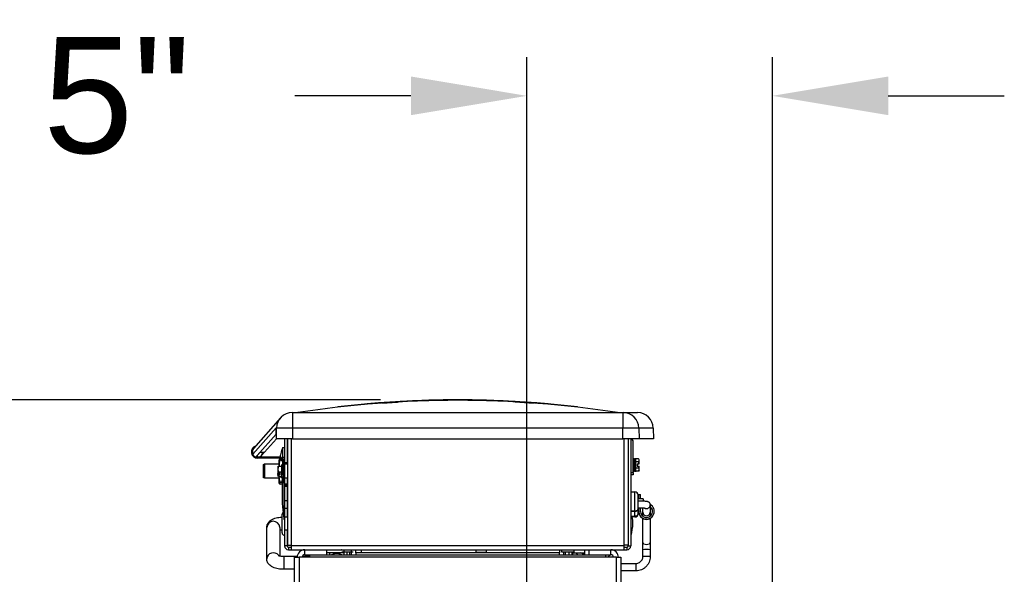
# Model space of a CAD drawing. Header units: inches. Extents: x 170 to 284, y 215 to 248.
# Tile 770 of 1056: x 230.979 to 231.774, y 225.774 to 226.222. Entities that reach past the tile are written whole.
import ezdxf

# ---------------------------------------------------------------- set-up
doc = ezdxf.new("R2010")
doc.units = ezdxf.units.IN
doc.header["$LTSCALE"] = 0.25
doc.header["$MEASUREMENT"] = 0
doc.layers.add('ANNOTATIONS', color=1, linetype='Continuous')
doc.layers.add('RH TOP OF HOOD', color=7, linetype='Continuous')
doc.styles.add('ARIAL', font='arial.ttf', dxfattribs={"height": 0.09375})
doc.dimstyles.new('STANDARD$0', dxfattribs={"dimtxt": 0.09375, "dimasz": 0.09375, "dimexe": 0.03125, "dimexo": 0.046875, "dimgap": 0.09, "dimtad": 0, "dimtih": 1, "dimtoh": 1, "dimdec": 4, "dimzin": 0, "dimdsep": 46, "dimtxsty": 'ARIAL', "dimcen": 0.09, "dimadec": 0, "dimazin": 0, "dimtfac": 1, "dimtdec": 4, "dimtofl": 0, "dimtmove": 0, "dimatfit": 1, "dimfxl": 1, "dimtolj": 1, "dimtzin": 0, "dimarcsym": 0})

# ---------------------------------------------------------------- blocks, each defined once
blk = doc.blocks.new('*D107')
at = {"layer": 'ANNOTATIONS', "color": 0, "lineweight": -2, "transparency": 16777216}
for p, q in [((231.38854, 225.2859), (231.38854, 226.19174)), ((231.5869, 225.65119), (231.5869, 226.19174)), ((231.29479, 226.16049), (231.20104, 226.16049)), ((231.68065, 226.16049), (231.7744, 226.16049))]:
    blk.add_line(p, q, dxfattribs=at)
at = {"layer": 'ANNOTATIONS', "color": 0, "transparency": 16777216}
for points in [[(231.29479, 226.17612), (231.29479, 226.14487), (231.38854, 226.16049)], [(231.68065, 226.17612), (231.68065, 226.14487), (231.5869, 226.16049)]]:
    blk.add_solid(points, dxfattribs=at)
at = {"layer": 'defpoints', "color": 0, "transparency": 16777216}
for p in [(231.5869, 226.16049), (231.5869, 225.60432), (231.38854, 225.23903)]:
    blk.add_point(p, dxfattribs=at)
at = {"layer": 'ANNOTATIONS', "color": 0, "transparency": 16777216, "insert": (231.05716, 226.16049), "char_height": 0.09375, "attachment_point": 5, "style": 'ARIAL'}
blk.add_mtext('\\A1;5"', dxfattribs=at)

msp = doc.modelspace()

# ---------------------------------------------------------------- linework, layer by layer
at = {"layer": 'ANNOTATIONS'}
msp.add_line((231.27009, 225.91495), (230.68828, 225.91495), dxfattribs=at)
at = {"layer": 'RH TOP OF HOOD'}
for p, q in [((231.23577, 225.90916), (231.2358, 225.90898)), ((231.2561, 225.91106), (231.25606, 225.9114)), ((231.25944, 225.91171), (231.25947, 225.91137)), ((231.27137, 225.91231), (231.28402, 225.91315)), ((231.27137, 225.91234), (231.27137, 225.91231)), ((231.28402, 225.91313), (231.28399, 225.91347)), ((231.28603, 225.91359), (231.28605, 225.91325)), ((231.37913, 225.91325), (231.37916, 225.91359)), ((231.37913, 225.91327), (231.39381, 225.91231)), ((231.38119, 225.91347), (231.38116, 225.91313)), ((231.39381, 225.91231), (231.39381, 225.91234)), ((231.40571, 225.91137), (231.40575, 225.91171)), ((231.42938, 225.90898), (231.42941, 225.90916)), ((231.19886, 225.90461), (231.19908, 225.90461)), ((231.19908, 225.90461), (231.46611, 225.90461)), ((231.19908, 225.90461), (231.19908, 225.89211)), ((231.46611, 225.90461), (231.46633, 225.90461)), ((231.46611, 225.90461), (231.46611, 225.89211)), ((231.46633, 225.90461), (231.47796, 225.90461)), ((231.18931, 225.90029), (231.16755, 225.87555)), ((231.16688, 225.87099), (231.18597, 225.89228)), ((231.18587, 225.8871), (231.17051, 225.86997)), ((231.18587, 225.8871), (231.18597, 225.89228)), ((231.18587, 225.8871), (231.18606, 225.8873)), ((231.18615, 225.89249), (231.18597, 225.89228)), ((231.18599, 225.88341), (231.18614, 225.89211)), ((231.19908, 225.89211), (231.18614, 225.89211)), ((231.46611, 225.89211), (231.19908, 225.89211)), ((231.19908, 225.89211), (231.19908, 225.88341)), ((231.46611, 225.88341), (231.46611, 225.89211)), ((231.47904, 225.89211), (231.46611, 225.89211)), ((231.47904, 225.89211), (231.47919, 225.88341)), ((231.49068, 225.89211), (231.47904, 225.89211)), ((231.49068, 225.89211), (231.49083, 225.88341)), ((231.17642, 225.87275), (231.18599, 225.88341)), ((231.19908, 225.88341), (231.18599, 225.88341)), ((231.19272, 225.79685), (231.19272, 225.88341)), ((231.19475, 225.88341), (231.19475, 225.86429)), ((231.19491, 225.88341), (231.19491, 225.79753)), ((231.19796, 225.88341), (231.19796, 225.79753)), ((231.19908, 225.88341), (231.46611, 225.88341)), ((231.47919, 225.88341), (231.46611, 225.88341)), ((231.46722, 225.79753), (231.46722, 225.88341)), ((231.47027, 225.88341), (231.47027, 225.79753)), ((231.47044, 225.88341), (231.47044, 225.79685)), ((231.47246, 225.88341), (231.47246, 225.79685)), ((231.4745, 225.85632), (231.4745, 225.88107)), ((231.49083, 225.88341), (231.47919, 225.88341)), ((231.16666, 225.87393), (231.16666, 225.87156)), ((231.17051, 225.86997), (231.1694, 225.86872)), ((231.17051, 225.86997), (231.17053, 225.86995)), ((231.17053, 225.86995), (231.172, 225.87162)), ((231.17053, 225.86995), (231.17053, 225.86851)), ((231.17301, 225.87275), (231.17642, 225.87275)), ((231.17389, 225.86992), (231.17642, 225.87275)), ((231.19133, 225.8765), (231.19272, 225.8765)), ((231.19133, 225.86645), (231.19133, 225.8765)), ((231.16944, 225.86871), (231.16941, 225.86874)), ((231.17073, 225.86851), (231.17073, 225.86783)), ((231.19, 225.86851), (231.17073, 225.86851)), ((231.19, 225.86783), (231.17073, 225.86783)), ((231.17549, 225.86268), (231.1765, 225.86327)), ((231.17549, 225.8519), (231.17549, 225.86268)), ((231.1765, 225.86327), (231.18818, 225.86327)), ((231.1765, 225.86327), (231.1765, 225.8519)), ((231.18719, 225.8613), (231.18719, 225.85555)), ((231.1877, 225.86121), (231.19034, 225.86121)), ((231.18818, 225.86262), (231.18818, 225.86644)), ((231.18818, 225.86262), (231.18836, 225.86121)), ((231.18818, 225.86121), (231.18818, 225.86262)), ((231.19204, 225.8641), (231.18831, 225.86783)), ((231.18869, 225.86687), (231.18875, 225.86739)), ((231.18933, 225.86783), (231.19204, 225.86512)), ((231.19, 225.86783), (231.19, 225.86851)), ((231.19034, 225.85404), (231.19034, 225.86271)), ((231.19119, 225.86252), (231.19204, 225.86252)), ((231.19119, 225.86252), (231.19119, 225.85415)), ((231.19136, 225.86865), (231.19272, 225.86865)), ((231.19136, 225.8658), (231.19136, 225.86865)), ((231.19136, 225.86265), (231.19136, 225.86478)), ((231.19204, 225.85857), (231.19204, 225.8658)), ((231.19272, 225.86429), (231.19475, 225.86429)), ((231.19272, 225.86327), (231.19491, 225.86327)), ((231.19475, 225.86429), (231.19475, 225.86327)), ((231.4745, 225.86763), (231.47535, 225.86763)), ((231.47535, 225.85688), (231.47535, 225.86763)), ((231.47619, 225.86782), (231.47619, 225.85669)), ((231.47884, 225.86715), (231.47619, 225.86715)), ((231.47884, 225.8647), (231.47619, 225.8647)), ((231.47755, 225.86307), (231.47923, 225.86307)), ((231.47755, 225.86307), (231.47755, 225.86144)), ((231.47755, 225.86144), (231.47923, 225.86144)), ((231.47935, 225.86307), (231.47935, 225.8664)), ((231.47935, 225.85811), (231.47935, 225.86144)), ((231.18719, 225.85555), (231.18719, 225.8542)), ((231.1877, 225.85309), (231.18726, 225.85548)), ((231.18899, 225.85546), (231.1873, 225.85546)), ((231.1877, 225.85681), (231.19034, 225.85681)), ((231.1877, 225.85309), (231.19034, 225.85309)), ((231.18818, 225.85316), (231.18818, 225.85546)), ((231.18899, 225.85546), (231.18899, 225.85681)), ((231.18899, 225.85411), (231.18899, 225.85546)), ((231.19034, 225.85159), (231.19034, 225.85404)), ((231.19212, 225.85955), (231.19279, 225.85955)), ((231.19219, 225.85809), (231.19219, 225.85955)), ((231.19219, 225.83128), (231.19219, 225.85809)), ((231.47246, 225.85632), (231.4745, 225.85632)), ((231.4745, 225.85429), (231.47246, 225.85429)), ((231.47535, 225.85688), (231.4745, 225.85688)), ((231.4745, 225.85632), (231.4745, 225.85429)), ((231.47884, 225.85981), (231.47619, 225.85981)), ((231.47884, 225.85736), (231.47619, 225.85736)), ((231.47935, 225.85811), (231.47884, 225.85736)), ((231.1765, 225.8519), (231.18818, 225.8519)), ((231.1877, 225.85275), (231.19034, 225.85275)), ((231.18818, 225.84745), (231.18818, 225.85275)), ((231.19009, 225.8481), (231.18945, 225.8481)), ((231.19009, 225.8468), (231.18945, 225.8468)), ((231.19272, 225.8519), (231.19491, 225.8519)), ((231.19272, 225.84708), (231.19475, 225.84708)), ((231.19272, 225.84504), (231.19475, 225.84504)), ((231.19491, 225.84607), (231.1934, 225.84607)), ((231.19475, 225.8519), (231.19475, 225.8336)), ((231.47246, 225.8406), (231.47586, 225.8406)), ((231.47586, 225.82494), (231.47586, 225.8406)), ((231.4784, 225.82711), (231.4784, 225.83805)), ((231.47891, 225.83842), (231.48026, 225.83842)), ((231.47891, 225.83487), (231.47891, 225.83842)), ((231.48026, 225.83487), (231.48026, 225.83842)), ((231.19272, 225.83128), (231.19219, 225.83128)), ((231.19219, 225.81825), (231.19219, 225.83128)), ((231.19272, 225.8336), (231.19475, 225.8336)), ((231.19475, 225.8336), (231.19475, 225.82724)), ((231.47027, 225.83211), (231.47044, 225.83211)), ((231.4825, 225.83487), (231.4784, 225.83487)), ((231.4825, 225.83487), (231.4825, 225.83327)), ((231.48815, 225.83008), (231.48814, 225.83014)), ((231.48815, 225.82998), (231.48815, 225.83008)), ((231.48815, 225.82998), (231.48815, 225.82411)), ((231.19062, 225.80757), (231.19062, 225.82244)), ((231.19475, 225.82724), (231.19272, 225.82724)), ((231.19475, 225.82724), (231.19475, 225.82026)), ((231.47044, 225.82703), (231.47027, 225.82703)), ((231.47027, 225.82348), (231.47044, 225.82348)), ((231.47586, 225.82494), (231.47246, 225.82494)), ((231.47246, 225.82491), (231.47586, 225.82491)), ((231.47586, 225.82078), (231.47586, 225.82491)), ((231.4784, 225.82708), (231.4784, 225.82711)), ((231.4784, 225.82295), (231.4784, 225.82708)), ((231.4784, 225.82279), (231.4784, 225.82295)), ((231.4784, 225.82295), (231.4784, 225.82295)), ((231.47891, 225.82477), (231.47891, 225.82744)), ((231.47891, 225.82459), (231.47891, 225.82477)), ((231.48026, 225.82477), (231.48026, 225.82741)), ((231.48221, 225.82411), (231.48221, 225.82735)), ((231.48221, 225.82132), (231.48221, 225.82411)), ((231.48221, 225.82085), (231.48221, 225.82132)), ((231.48233, 225.82076), (231.48221, 225.82132)), ((231.48815, 225.82132), (231.48803, 225.82076)), ((231.48815, 225.82411), (231.48815, 225.82132)), ((231.48815, 225.82132), (231.48815, 225.82085)), ((231.49145, 225.82477), (231.49145, 225.82459)), ((231.19279, 225.81825), (231.19212, 225.81825)), ((231.19272, 225.82026), (231.19491, 225.82026)), ((231.47246, 225.82078), (231.47586, 225.82078)), ((231.47586, 225.82077), (231.47246, 225.82077)), ((231.47586, 225.82025), (231.47246, 225.82025)), ((231.4728, 225.8052), (231.4728, 225.82025)), ((231.47586, 225.82025), (231.47586, 225.82077)), ((231.48221, 225.79982), (231.48221, 225.81907)), ((231.48815, 225.81907), (231.48815, 225.79982)), ((231.17824, 225.78642), (231.17824, 225.81183)), ((231.18875, 225.81183), (231.18875, 225.81198)), ((231.18875, 225.81183), (231.18875, 225.78883)), ((231.19491, 225.80974), (231.19272, 225.80974)), ((231.19475, 225.80974), (231.19475, 225.79685)), ((231.47044, 225.80652), (231.47027, 225.80652)), ((231.4728, 225.8052), (231.47246, 225.8052)), ((231.19491, 225.79753), (231.19796, 225.79753)), ((231.19796, 225.79753), (231.19796, 225.79685)), ((231.47027, 225.79753), (231.46722, 225.79753)), ((231.46722, 225.79685), (231.46722, 225.79753)), ((231.48221, 225.79371), (231.48221, 225.79982)), ((231.48815, 225.79982), (231.48815, 225.79371)), ((231.19475, 225.79685), (231.19272, 225.79685)), ((231.19576, 225.79584), (231.19796, 225.79584)), ((231.19576, 225.79584), (231.19576, 225.79381)), ((231.19576, 225.79381), (231.19796, 225.79381)), ((231.46722, 225.79685), (231.19796, 225.79685)), ((231.19796, 225.79685), (231.19796, 225.79381)), ((231.19796, 225.79381), (231.46722, 225.79381)), ((231.20628, 225.79381), (231.20628, 225.79322)), ((231.20847, 225.79379), (231.20847, 225.79381)), ((231.20888, 225.78973), (231.20888, 225.7938)), ((231.20888, 225.7938), (231.22685, 225.7938)), ((231.20888, 225.78973), (231.21295, 225.78973)), ((231.21295, 225.78973), (231.45235, 225.78973)), ((231.21295, 225.78773), (231.21295, 225.78973)), ((231.21664, 225.79381), (231.21664, 225.7938)), ((231.22685, 225.78973), (231.22685, 225.7938)), ((231.2408, 225.79126), (231.22685, 225.79126)), ((231.22908, 225.79126), (231.22908, 225.78973)), ((231.24812, 225.79347), (231.23904, 225.79347)), ((231.24812, 225.79177), (231.23904, 225.79177)), ((231.2408, 225.78973), (231.2408, 225.79347)), ((231.2429, 225.79126), (231.2429, 225.78973)), ((231.24544, 225.78973), (231.24544, 225.79126)), ((231.24636, 225.79347), (231.24636, 225.78973)), ((231.25036, 225.79126), (231.25036, 225.79381)), ((231.2546, 225.79126), (231.25036, 225.79126)), ((231.25036, 225.79126), (231.25036, 225.78973)), ((231.2546, 225.79381), (231.2546, 225.79126)), ((231.41058, 225.79126), (231.2546, 225.79126)), ((231.34741, 225.79177), (231.34741, 225.79381)), ((231.34741, 225.79177), (231.35558, 225.79177)), ((231.35558, 225.79381), (231.35558, 225.79177)), ((231.41482, 225.79126), (231.41058, 225.79126)), ((231.41482, 225.79381), (231.41482, 225.79126)), ((231.41482, 225.78973), (231.41482, 225.79126)), ((231.41665, 225.79177), (231.41665, 225.79347)), ((231.42655, 225.79347), (231.41665, 225.79347)), ((231.42655, 225.79177), (231.41665, 225.79177)), ((231.41838, 225.79347), (231.41838, 225.79381)), ((231.41838, 225.78973), (231.41838, 225.79177)), ((231.41973, 225.78973), (231.41973, 225.79126)), ((231.42228, 225.79126), (231.42228, 225.78973)), ((231.42482, 225.79381), (231.42482, 225.79347)), ((231.42482, 225.79177), (231.42482, 225.78973)), ((231.42482, 225.79126), (231.43539, 225.79126)), ((231.42655, 225.79347), (231.42655, 225.79177)), ((231.43539, 225.7938), (231.43844, 225.7938)), ((231.43539, 225.78973), (231.43539, 225.7938)), ((231.43844, 225.7938), (231.43844, 225.78973)), ((231.43844, 225.7938), (231.45641, 225.7938)), ((231.45235, 225.78773), (231.45235, 225.78973)), ((231.45235, 225.78973), (231.45641, 225.78973)), ((231.45466, 225.7938), (231.45466, 225.79381)), ((231.45641, 225.78973), (231.45641, 225.7938)), ((231.4589, 225.79381), (231.4589, 225.79327)), ((231.46722, 225.79381), (231.46722, 225.79685)), ((231.46722, 225.79584), (231.46942, 225.79584)), ((231.46722, 225.79381), (231.46942, 225.79381)), ((231.46942, 225.79584), (231.46942, 225.79381)), ((231.47044, 225.79685), (231.47246, 225.79685)), ((231.48221, 225.78823), (231.48221, 225.79371)), ((231.48815, 225.79371), (231.48815, 225.78823)), ((231.19197, 225.7885), (231.20283, 225.7885)), ((231.19197, 225.7885), (231.19197, 225.77799)), ((231.20074, 225.78773), (231.20447, 225.78773)), ((231.20074, 225.52423), (231.20074, 225.78773)), ((231.46082, 225.78773), (231.20447, 225.78773)), ((231.20447, 225.78773), (231.20447, 225.52423)), ((231.20701, 225.7885), (231.21295, 225.7885)), ((231.46082, 225.78773), (231.46455, 225.78773)), ((231.46082, 225.52423), (231.46082, 225.78773)), ((231.46455, 225.78773), (231.46455, 225.52423)), ((231.46455, 225.78273), (231.4767, 225.78273)), ((231.4767, 225.7768), (231.4767, 225.78273)), ((231.20074, 225.77799), (231.19197, 225.77799)), ((231.4767, 225.7768), (231.46455, 225.7768))]:
    msp.add_line(p, q, dxfattribs=at)
at = {"layer": 'RH TOP OF HOOD', "flags": 128}
for points in [[(231.25945, 225.91161), (231.25722, 225.91141), (231.23577, 225.90916)], [(231.28401, 225.91318), (231.27772, 225.91279), (231.25947, 225.91137)], [(231.40571, 225.91137), (231.38746, 225.91279), (231.37914, 225.9133)], [(231.42941, 225.90916), (231.40796, 225.91141), (231.40574, 225.91161)], [(231.48815, 225.79982), (231.48792, 225.79906), (231.48728, 225.79842), (231.48632, 225.79799), (231.48518, 225.79784), (231.48404, 225.79799), (231.48308, 225.79842), (231.48244, 225.79906), (231.48221, 225.79982)], [(231.42844, 225.79126), (231.42872, 225.7908), (231.4295, 225.78973)], [(231.45393, 225.78773), (231.45474, 225.78852), (231.45569, 225.78973)]]:
    msp.add_lwpolyline(points, dxfattribs=at)
at = {"layer": 'RH TOP OF HOOD'}
for centre, radius, start, end in [((231.33259, 225.0668), 0.84772, 81.22817, 98.77183), ((231.33259, 225.08809), 0.82686, 84.9242, 95.0758), ((231.33259, 225.08803), 0.82686, 86.7716, 93.2284), ((231.33259, 225.08803), 0.82653, 86.77196, 93.22804), ((231.19886, 225.89189), 0.01272, 90, 179), ((231.46633, 225.89189), 0.01272, 1, 90), ((231.47796, 225.89189), 0.01272, 1, 90), ((231.17073, 225.87275), 0.00492, 108.28097, 270), ((231.47213, 225.88107), 0.00237, 360, 80.45875), ((231.17073, 225.87275), 0.00424, 163.7398, 196.2602), ((231.17073, 225.87275), 0.00424, 138.67114, 163.7398), ((231.17073, 225.87275), 0.00424, 196.2602, 204.53765), ((231.17073, 225.87275), 0.00424, 204.53765, 251.694), ((231.17073, 225.87275), 0.00424, 267.05904, 318.11583), ((231.17073, 225.87275), 0.00424, 318.11583, 359.88029), ((231.21686, 225.86433), 0.02828, 154.50352, 171.50507), ((231.17073, 225.87275), 0.00424, 251.694, 267.05904), ((231.19, 225.8658), 0.00203, 360, 90), ((231.32554, 225.8389), 0.13494, 171.19719, 180), ((231.30734, 225.83889), 0.11674, 170.53454, 179.99653), ((231.1934, 225.84743), 0.00136, 240, 270), ((231.32554, 225.8389), 0.13494, 180, 188.80281), ((231.47586, 225.83805), 0.00254, 360, 90), ((231.48518, 225.82476), 0.00627, 179.98669, 61.58926), ((231.48518, 225.82999), 0.00297, 247.8418, 359.94676), ((231.19272, 225.82244), 0.0021, 128.32011, 180), ((231.47586, 225.82279), 0.00254, 270, 360), ((231.48518, 225.8246), 0.00627, 180.05424, 359.94576), ((231.48518, 225.82477), 0.00491, 179.99584, 52.82548), ((231.48518, 225.82412), 0.00297, 180.05171, 359.94829), ((231.48519, 225.82459), 0.00491, 0.01055, 52.93364), ((231.1835, 225.81153), 0.00527, 4.90048, 176.79325), ((231.40663, 225.82005), 0.06782, 347.34819, 355.72603), ((231.40663, 225.80995), 0.06782, 4.27397, 8.73854), ((231.18352, 225.7861), 0.00529, 37.97476, 176.74834), ((231.19576, 225.79685), 0.00305, 180, 270), ((231.19576, 225.79685), 0.00102, 180, 270), ((231.20888, 225.7877), 0.0061, 90, 180), ((231.20888, 225.7877), 0.00203, 90, 180), ((231.23478, 225.78271), 0.00812, 59.81139, 120.18861), ((231.2387, 225.79347), 0.000339, 360, 90), ((231.24846, 225.79347), 0.000339, 90, 180), ((231.45641, 225.7877), 0.0061, 360, 90), ((231.45641, 225.7877), 0.00203, 360, 90), ((231.46942, 225.79685), 0.00305, 270, 360), ((231.46942, 225.79685), 0.00102, 270, 360), ((231.48518, 225.77455), 0.01939, 81.19856, 98.80144), ((231.48518, 225.76525), 0.02317, 82.64413, 97.35729)]:
    msp.add_arc(centre, radius, start, end, dxfattribs=at)
for points, knots in [([(231.25606, 225.9114), (231.25606, 225.9114), (231.25608, 225.9114), (231.25617, 225.91141), (231.25623, 225.91142), (231.2564, 225.91143), (231.2565, 225.91144), (231.25675, 225.91147), (231.25689, 225.91148), (231.2572, 225.91151), (231.25737, 225.91152), (231.25774, 225.91156), (231.25794, 225.91157), (231.25855, 225.91163), (231.25899, 225.91167), (231.25944, 225.91171)], [0, 0, 0, 0, 0.125, 0.125, 0.25, 0.25, 0.375, 0.375, 0.5, 0.5, 0.625, 0.625, 0.75, 0.75, 1, 1, 1, 1]), ([(231.28399, 225.91347), (231.28399, 225.91347), (231.28401, 225.91347), (231.28406, 225.91347), (231.2841, 225.91347), (231.2842, 225.91348), (231.28426, 225.91348), (231.28441, 225.91349), (231.28449, 225.9135), (231.28478, 225.91351), (231.285, 225.91353), (231.28549, 225.91356), (231.28576, 225.91357), (231.28603, 225.91359)], [0, 0, 0, 0, 0.125, 0.125, 0.25, 0.25, 0.375, 0.375, 0.5, 0.5, 0.75, 0.75, 1, 1, 1, 1]), ([(231.28605, 225.91325), (231.28592, 225.91324), (231.28578, 225.91323), (231.28552, 225.91322), (231.2854, 225.91321), (231.28515, 225.9132), (231.28503, 225.91319), (231.28481, 225.91318), (231.28471, 225.91317), (231.28443, 225.91315), (231.28427, 225.91315), (231.28407, 225.91313), (231.28402, 225.91313), (231.28402, 225.91313)], [0, 0, 0, 0, 0.125, 0.125, 0.25, 0.25, 0.375, 0.375, 0.5, 0.5, 0.75, 0.75, 1, 1, 1, 1]), ([(231.37916, 225.91359), (231.37929, 225.91358), (231.37942, 225.91357), (231.37968, 225.91356), (231.37981, 225.91355), (231.38006, 225.91353), (231.38017, 225.91353), (231.3804, 225.91351), (231.3805, 225.91351), (231.38078, 225.91349), (231.38093, 225.91348), (231.38113, 225.91347), (231.38119, 225.91347), (231.38119, 225.91347)], [0, 0, 0, 0, 0.125, 0.125, 0.25, 0.25, 0.375, 0.375, 0.5, 0.5, 0.75, 0.75, 1, 1, 1, 1]), ([(231.40575, 225.91171), (231.40597, 225.91169), (231.40619, 225.91167), (231.40662, 225.91163), (231.40684, 225.91161), (231.40724, 225.91157), (231.40744, 225.91156), (231.40781, 225.91152), (231.40798, 225.91151), (231.40829, 225.91148), (231.40843, 225.91147), (231.40868, 225.91144), (231.40878, 225.91143), (231.40904, 225.91141), (231.40912, 225.9114), (231.40912, 225.9114)], [0, 0, 0, 0, 0.125, 0.125, 0.25, 0.25, 0.375, 0.375, 0.5, 0.5, 0.625, 0.625, 0.75, 0.75, 1, 1, 1, 1]), ([(231.1877, 225.86121), (231.18743, 225.8605), (231.18725, 225.85977), (231.18725, 225.85883), (231.18726, 225.85864), (231.1873, 225.85826), (231.18733, 225.85808), (231.18745, 225.85753), (231.18756, 225.85717), (231.1877, 225.85681)], [0, 0, 0, 0, 0.5, 0.5, 0.625, 0.625, 0.75, 0.75, 1, 1, 1, 1]), ([(231.18818, 225.86638), (231.18823, 225.86647), (231.18833, 225.86665), (231.18882, 225.86684), (231.18916, 225.86694), (231.18919, 225.86695)], [0, 0, 0, 0, 0.463034, 0.942796, 1, 1, 1, 1]), ([(231.18935, 225.86679), (231.18906, 225.86618), (231.18842, 225.86487), (231.18818, 225.86342), (231.18818, 225.86264), (231.18818, 225.86262)], [0, 0, 0, 0, 0.453796, 0.98478, 1, 1, 1, 1]), ([(231.19136, 225.86638), (231.19136, 225.86649), (231.19123, 225.8666), (231.19079, 225.86682), (231.19047, 225.86692), (231.19009, 225.86703)], [0, 0, 0, 0, 0.5, 0.5, 1, 1, 1, 1]), ([(231.19119, 225.86129), (231.19117, 225.86112), (231.19109, 225.86032), (231.19072, 225.85946), (231.19038, 225.8588), (231.19034, 225.85872)], [0, 0, 0, 0, 0.191593, 0.907699, 1, 1, 1, 1]), ([(231.19083, 225.86531), (231.19089, 225.86519), (231.19126, 225.86435), (231.19136, 225.86342), (231.19136, 225.86264), (231.19136, 225.86262)], [0, 0, 0, 0, 0.140074, 0.976038, 1, 1, 1, 1]), ([(231.19106, 225.8661), (231.19121, 225.86619), (231.19136, 225.86628), (231.19136, 225.86637), (231.19136, 225.86638)], [0, 0, 0, 0, 0.9655914, 1, 1, 1, 1]), ([(231.47884, 225.8647), (231.47911, 225.8651), (231.47929, 225.8655), (231.47929, 225.86603), (231.47928, 225.86613), (231.47924, 225.86634), (231.4792, 225.86644), (231.47909, 225.86675), (231.47897, 225.86695), (231.47884, 225.86715)], [0, 0, 0, 0, 0.5, 0.5, 0.625, 0.625, 0.75, 0.75, 1, 1, 1, 1]), ([(231.18818, 225.85316), (231.18818, 225.85327), (231.18819, 225.85406), (231.18843, 225.85481), (231.18863, 225.85546)], [0, 0, 0, 0, 0.147129, 1, 1, 1, 1]), ([(231.19119, 225.85422), (231.19104, 225.85527), (231.19088, 225.85644), (231.19039, 225.85753), (231.19034, 225.85763)], [0, 0, 0, 0, 0.9011505, 1, 1, 1, 1]), ([(231.47884, 225.85736), (231.47911, 225.85776), (231.47929, 225.85816), (231.47929, 225.85868), (231.47928, 225.85879), (231.47924, 225.859), (231.4792, 225.8591), (231.47909, 225.85941), (231.47897, 225.85961), (231.47884, 225.85981)], [0, 0, 0, 0, 0.5, 0.5, 0.625, 0.625, 0.75, 0.75, 1, 1, 1, 1]), ([(231.18945, 225.8481), (231.18908, 225.848), (231.18876, 225.84789), (231.18831, 225.84768), (231.18818, 225.84757), (231.18818, 225.84745)], [0, 0, 0, 0, 0.5, 0.5, 1, 1, 1, 1]), ([(231.18818, 225.84745), (231.18818, 225.84734), (231.18831, 225.84723), (231.18875, 225.84701), (231.18908, 225.8469), (231.18945, 225.8468)], [0, 0, 0, 0, 0.5, 0.5, 1, 1, 1, 1]), ([(231.18945, 225.8481), (231.18926, 225.84853), (231.18858, 225.85001), (231.1884, 225.85161), (231.18826, 225.85275)], [0, 0, 0, 0, 0.289192, 1, 1, 1, 1]), ([(231.19009, 225.8481), (231.19029, 225.84853), (231.19085, 225.84974), (231.19101, 225.85105), (231.19112, 225.8519)], [0, 0, 0, 0, 0.35328, 1, 1, 1, 1]), ([(231.4784, 225.83338), (231.4788, 225.83337), (231.47983, 225.83336), (231.48137, 225.83332), (231.48292, 225.83326), (231.48422, 225.83317), (231.4851, 225.83308), (231.48571, 225.83297), (231.48635, 225.83276), (231.48699, 225.83239), (231.48759, 225.8318), (231.48806, 225.83096), (231.48812, 225.83031), (231.48815, 225.82998)], [0, 0, 0, 0, 0.081605, 0.211341, 0.341881, 0.47439, 0.612882, 0.705279, 0.759219, 0.808159, 0.868174, 0.934408, 1, 1, 1, 1]), ([(231.4784, 225.82711), (231.4784, 225.82698), (231.47838, 225.82684), (231.47833, 225.82657), (231.47828, 225.82643), (231.47817, 225.82618), (231.47809, 225.82605), (231.47792, 225.82582), (231.47781, 225.8257), (231.47758, 225.8255), (231.47746, 225.82541), (231.47718, 225.82524), (231.47702, 225.82517), (231.47655, 225.825), (231.4762, 225.82494), (231.47586, 225.82494)], [0, 0, 0, 0, 0.125, 0.125, 0.25, 0.25, 0.375, 0.375, 0.5, 0.5, 0.625, 0.625, 0.75, 0.75, 1, 1, 1, 1]), ([(231.47586, 225.82491), (231.47603, 225.82491), (231.4762, 225.82492), (231.47654, 225.82498), (231.47671, 225.82502), (231.47702, 225.82514), (231.47717, 225.82521), (231.47745, 225.82537), (231.47758, 225.82547), (231.47781, 225.82567), (231.47791, 225.82578), (231.47809, 225.82602), (231.47816, 225.82614), (231.47834, 225.82653), (231.4784, 225.8268), (231.4784, 225.82708)], [0, 0, 0, 0, 0.125, 0.125, 0.25, 0.25, 0.375, 0.375, 0.5, 0.5, 0.625, 0.625, 0.75, 0.75, 1, 1, 1, 1]), ([(231.47586, 225.82078), (231.47603, 225.82078), (231.4762, 225.8208), (231.47654, 225.82086), (231.47671, 225.8209), (231.47702, 225.82101), (231.47717, 225.82108), (231.47745, 225.82125), (231.47758, 225.82134), (231.47781, 225.82155), (231.47791, 225.82166), (231.47809, 225.82189), (231.47816, 225.82202), (231.47834, 225.82241), (231.4784, 225.82268), (231.4784, 225.82295)], [0, 0, 0, 0, 0.125, 0.125, 0.25, 0.25, 0.375, 0.375, 0.5, 0.5, 0.625, 0.625, 0.75, 0.75, 1, 1, 1, 1]), ([(231.4784, 225.82295), (231.4784, 225.82281), (231.47838, 225.82267), (231.47833, 225.8224), (231.47828, 225.82227), (231.47817, 225.82201), (231.47809, 225.82189), (231.47792, 225.82165), (231.47781, 225.82154), (231.47758, 225.82133), (231.47746, 225.82124), (231.47718, 225.82108), (231.47702, 225.821), (231.47655, 225.82083), (231.4762, 225.82077), (231.47586, 225.82077)], [0, 0, 0, 0, 0.125, 0.125, 0.25, 0.25, 0.375, 0.375, 0.5, 0.5, 0.625, 0.625, 0.75, 0.75, 1, 1, 1, 1]), ([(231.48432, 225.82719), (231.48431, 225.82719), (231.48427, 225.82719), (231.48391, 225.82724), (231.48319, 225.8273), (231.48208, 225.82736), (231.48062, 225.82741), (231.47934, 225.82744), (231.47857, 225.82744), (231.4784, 225.82744)], [0, 0, 0, 0, 0.0739109, 0.2001586, 0.3605157, 0.5454594, 0.7420663, 0.9435165, 1, 1, 1, 1]), ([(231.17824, 225.81183), (231.17828, 225.81235), (231.17835, 225.8134), (231.17893, 225.81485), (231.17976, 225.81611), (231.18082, 225.81718), (231.18214, 225.8181), (231.18377, 225.8189), (231.18573, 225.81955), (231.18795, 225.81999), (231.18962, 225.82019), (231.19051, 225.82021), (231.19062, 225.82022)], [0, 0, 0, 0, 0.094349, 0.187532, 0.278648, 0.372315, 0.473935, 0.589899, 0.721837, 0.854674, 0.982422, 1, 1, 1, 1]), ([(231.19062, 225.80968), (231.19034, 225.80966), (231.18965, 225.80961), (231.18909, 225.80949), (231.18875, 225.80941)], [0, 0, 0, 0, 0.390973, 1, 1, 1, 1]), ([(231.19062, 225.80757), (231.19062, 225.80743), (231.19063, 225.80729), (231.19068, 225.80702), (231.19072, 225.80689), (231.19088, 225.80651), (231.19104, 225.80628), (231.19143, 225.80589), (231.19166, 225.80573), (231.19204, 225.80557), (231.19217, 225.80553), (231.19244, 225.80548), (231.19258, 225.80547), (231.19272, 225.80547)], [0, 0, 0, 0, 0.125, 0.125, 0.25, 0.25, 0.5, 0.5, 0.75, 0.75, 0.875, 0.875, 1, 1, 1, 1]), ([(231.42517, 225.78973), (231.4252, 225.78984), (231.4253, 225.79016), (231.42549, 225.79045), (231.42561, 225.79064)], [0, 0, 0, 0, 0.3357306, 1, 1, 1, 1]), ([(231.42601, 225.78973), (231.42584, 225.79005), (231.42559, 225.79055), (231.4255, 225.79108), (231.42546, 225.79126)], [0, 0, 0, 0, 0.645916, 1, 1, 1, 1]), ([(231.43511, 225.78973), (231.43482, 225.78984), (231.43371, 225.79024), (231.43275, 225.79083), (231.43204, 225.79126)], [0, 0, 0, 0, 0.262307, 1, 1, 1, 1]), ([(231.19197, 225.77799), (231.19157, 225.77799), (231.1904, 225.77801), (231.18847, 225.77818), (231.18625, 225.77858), (231.18411, 225.77921), (231.18226, 225.78006), (231.18075, 225.78112), (231.17962, 225.7823), (231.1788, 225.78365), (231.17832, 225.78505), (231.17827, 225.786), (231.17824, 225.78642)], [0, 0, 0, 0, 0.061654, 0.178079, 0.296775, 0.420822, 0.555473, 0.659625, 0.753216, 0.842386, 0.9298, 1, 1, 1, 1]), ([(231.18752, 225.78923), (231.18752, 225.78923), (231.18752, 225.78922), (231.18791, 225.78905), (231.18864, 225.78884), (231.1897, 225.78864), (231.19086, 225.78852), (231.19165, 225.78851), (231.19197, 225.7885)], [0, 0, 0, 0, 0.105877, 0.264223, 0.441284, 0.637401, 0.849442, 1, 1, 1, 1]), ([(231.45815, 225.78869), (231.45808, 225.78846), (231.45799, 225.78817), (231.45781, 225.7879), (231.45777, 225.78784)], [0, 0, 0, 0, 0.762256, 1, 1, 1, 1]), ([(231.4767, 225.78273), (231.47692, 225.78274), (231.47764, 225.78276), (231.47884, 225.78309), (231.48017, 225.78387), (231.48124, 225.78498), (231.48194, 225.78632), (231.48219, 225.78745), (231.48221, 225.78808), (231.48221, 225.78823)], [0, 0, 0, 0, 0.074392, 0.250338, 0.426751, 0.603212, 0.77975, 0.94749, 1, 1, 1, 1]), ([(231.48815, 225.78823), (231.48813, 225.78779), (231.48809, 225.78661), (231.48767, 225.78473), (231.4868, 225.78271), (231.48556, 225.78088), (231.48399, 225.77932), (231.48215, 225.7781), (231.48012, 225.77725), (231.47826, 225.77685), (231.47712, 225.77681), (231.4767, 225.7768)], [0, 0, 0, 0, 0.0742914, 0.1965288, 0.3188826, 0.4412388, 0.5636009, 0.6859717, 0.808353, 0.9307447, 1, 1, 1, 1])]:
    msp.add_open_spline(points, degree=3, knots=knots, dxfattribs=at)
for points in [[(231.47923, 225.86307), (231.47916, 225.86363), (231.47902, 225.86417), (231.47884, 225.8647)], [(231.47884, 225.85981), (231.47902, 225.86034), (231.47916, 225.86089), (231.47923, 225.86144)], [(231.47923, 225.86307), (231.47927, 225.86307), (231.47931, 225.86307), (231.47935, 225.86307)], [(231.47935, 225.86144), (231.47931, 225.86144), (231.47927, 225.86144), (231.47923, 225.86144)], [(231.18719, 225.85555), (231.18723, 225.85552), (231.18727, 225.85549), (231.1873, 225.85546)], [(231.1873, 225.85411), (231.18727, 225.85414), (231.18723, 225.85417), (231.18719, 225.8542)], [(231.1877, 225.85275), (231.18752, 225.85319), (231.18738, 225.85365), (231.1873, 225.85411)], [(231.1765, 225.8519), (231.17615, 225.8519), (231.1758, 225.8519), (231.17549, 225.8519)]]:
    msp.add_open_spline(points, degree=3, dxfattribs=at)

# ---------------------------------------------------------------- dimensions: what is measured, and where the dimension line sits
at = {"layer": 'ANNOTATIONS'}
dim = msp.add_linear_dim(base=(231.5869, 226.16049), p1=(231.38854, 225.23903), p2=(231.5869, 225.60432), text='5"', dimstyle='STANDARD$0', override={"dimarcsym": 1}, dxfattribs=at)
dim.commit()
dim.dimension.update_dxf_attribs({"geometry": '*D107', "text_midpoint": (231.05716, 226.16049), "dimtype": 160})

doc.saveas('drawing.dxf')
